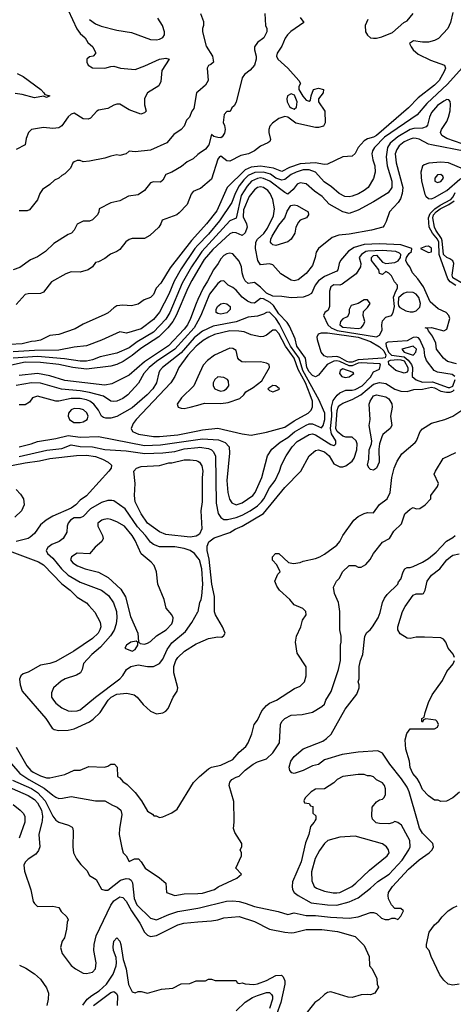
# Model space of a CAD drawing. Header units: inches. Extents: x 1793402 to 1900366, y 320852 to 470679.
# Tile 278 of 604: x 1838834 to 1841673, y 418797 to 425248. Entities that reach past the tile are written whole.
import ezdxf

# ---------------------------------------------------------------- set-up
doc = ezdxf.new("R2010")
doc.units = ezdxf.units.IN
doc.header["$MEASUREMENT"] = 0
for name, color, linetype in [('B8431', 7, 'Continuous'), ('B8432', 7, 'Continuous'), ('B8441', 7, 'Continuous'), ('B8442', 7, 'Continuous')]:
    doc.layers.add(name, color=color, linetype=linetype)

msp = doc.modelspace()

# ---------------------------------------------------------------- linework, layer by layer
at = {"layer": 'B8431', "color": 4}
for points, elevation in [([(1838867.1, 420000), (1838867.2, 419990), (1838830, 419886.6)], 336), ([(1838979.7, 420000), (1838978.9, 419990), (1838959.5, 419910), (1838964.9, 419830), (1838955.9, 419804.1), (1838939.9, 419780.1), (1838890, 419748.7), (1838870, 419728), (1838861, 419710), (1838864.7, 419670), (1838907.1, 419547.1), (1838921, 419470), (1838930, 419458), (1838950, 419438), (1839050, 419441), (1839090, 419432), (1839105.4, 419405.4), (1839142, 419370), (1839151.3, 419350), (1839145.4, 419334.6), (1839141, 419290), (1839126.4, 419233.6), (1839111.3, 419210), (1839101, 419170), (1839111.3, 419130), (1839170, 419051.3), (1839198, 419030), (1839250, 419001), (1839270, 418998.8), (1839310, 419007.7), (1839329, 419030), (1839334.5, 419070), (1839318.4, 419150), (1839320.5, 419190), (1839334.3, 419245.7), (1839430, 419447.7), (1839450, 419474.9), (1839490, 419500.5), (1839510, 419497.3), (1839530, 419474), (1839565.3, 419410), (1839620.4, 419330), (1839650, 419270.8), (1839670, 419250.7), (1839690, 419242), (1839730, 419248), (1839870, 419318), (1839908, 419330), (1840000, 419337.5)], 344), ([(1839076.8, 420000), (1839090, 419991), (1839154, 419970), (1839176.9, 419956.9), (1839182, 419950), (1839184.7, 419930), (1839181, 419830), (1839186, 419790), (1839206, 419750), (1839233.7, 419713.7), (1839273.7, 419673.7), (1839290, 419642), (1839334.8, 419614.8), (1839370, 419552), (1839390, 419544.7), (1839410, 419546), (1839494, 419610), (1839530, 419621.6), (1839550, 419619.1), (1839562.8, 419610), (1839572.4, 419592.4), (1839583.1, 419490), (1839600.3, 419450), (1839690, 419362), (1839730, 419350.6), (1839810, 419386), (1839870, 419406), (1840000, 419426.8)], 348), ([(1839495.1, 420000), (1839486.8, 419950), (1839486, 419910), (1839502, 419822), (1839511.3, 419790), (1839531, 419770), (1839550, 419734), (1839586, 419750), (1839611.3, 419750), (1839630, 419731.3), (1839656, 419690), (1839750, 419626), (1839791, 419590), (1839794, 419530), (1839850, 419511.3), (1839910, 419520.7), (1840000, 419524.3)], 352), ([(1839247.6, 418792.4), (1839275.6, 418830), (1839304.9, 418855.1), (1839354.3, 418885.7), (1839402.4, 418930), (1839445.5, 418994.5), (1839464.2, 419050), (1839467.6, 419070), (1839465.1, 419105.1), (1839447.6, 419150), (1839445.1, 419174.9), (1839450, 419211.3), (1839470, 419232), (1839490, 419211.3), (1839496.3, 419190), (1839510.5, 419090), (1839530.4, 419030), (1839546.9, 418926.9), (1839570, 418878), (1839590, 418872), (1839610, 418881), (1839630, 418881), (1839670, 418871.3), (1839763.1, 418896.9), (1839836.4, 418903.6), (1839890, 418932), (1839947.3, 418932.7), (1839990, 418952), (1840000, 418952)], 336), ([(1838832.8, 419052.8), (1838874.2, 419034.2), (1838930, 418997.3), (1838970, 418961), (1839010, 418904.7), (1839022.8, 418870), (1839021, 418830), (1839011, 418790)], 336), ([(1839317.6, 418790), (1839430, 418874.9), (1839450, 418880.7), (1839468, 418868), (1839473.7, 418853.7), (1839472.2, 418790)], 332)]:
    msp.add_lwpolyline(points, dxfattribs=dict(at, elevation=elevation))
at = {"layer": 'B8432', "color": 4}
for points, elevation in [([(1839151, 425310), (1839207.7, 425187.7), (1839230, 425158), (1839262, 425130), (1839279.6, 425099.6), (1839312, 425070), (1839330, 425034), (1839330, 425026), (1839314, 425010), (1839290, 425006), (1839274, 424990), (1839274, 424970), (1839282, 424950), (1839310, 424932), (1839390, 424931), (1839430, 424942.8), (1839450, 424944), (1839494, 424930), (1839590, 424923), (1839653.8, 424946.2), (1839748, 424990), (1839790, 424996), (1839811.3, 424990), (1839763.5, 424916.5), (1839756.9, 424843.1), (1839745.4, 424814.6), (1839671.3, 424770), (1839658.8, 424750), (1839650.8, 424730), (1839650.9, 424690.9), (1839662, 424650), (1839650, 424638), (1839626, 424630), (1839550, 424657.2), (1839490, 424694.5), (1839470, 424695.1), (1839450, 424689.2), (1839410, 424666), (1839350, 424656), (1839338, 424650), (1839296.7, 424603.3), (1839282.5, 424597.5), (1839250, 424598.4), (1839190, 424635.6), (1839171.3, 424630), (1839150, 424612.3), (1839110, 424554), (1839090, 424539), (1839050, 424535.3), (1838990, 424542), (1838910, 424528), (1838891.1, 424508.9), (1838876, 424470), (1838870, 424428), (1838810, 424398)], 324), ([(1839290.8, 425250), (1839330, 425222), (1839366.9, 425206.9), (1839470, 425179.3), (1839565.1, 425165.1), (1839690, 425119.1), (1839730, 425116.3), (1839750, 425120.7), (1839770, 425131), (1839780.9, 425150), (1839780.7, 425170), (1839769.6, 425210), (1839738.2, 425258.2)], 328), ([(1838816.7, 424896.7), (1838855.3, 424875.3), (1838971.3, 424790), (1838992, 424770), (1838998, 424758), (1839032, 424750), (1839010, 424738), (1838990, 424748), (1838930, 424736), (1838850, 424757.6), (1838804, 424764)], 316), ([(1840000, 424776.4), (1839991.1, 424768.9), (1839973, 424667), (1839961, 424650), (1839944.7, 424610), (1839924.7, 424590), (1839911.3, 424550), (1839890, 424528), (1839843.5, 424496.5), (1839798, 424442), (1839690, 424392.7), (1839590, 424382), (1839550, 424388), (1839530, 424368.7), (1839490, 424358), (1839470, 424362), (1839430, 424355.3), (1839390, 424342), (1839290, 424322), (1839250, 424318), (1839230, 424326), (1839210, 424326), (1839190, 424318), (1839182, 424310), (1839165.4, 424274.6), (1839130, 424238), (1839110, 424228), (1839090.9, 424209.1), (1839062, 424198), (1839030.6, 424169.4), (1838983.5, 424136.5), (1838964.7, 424110), (1838951, 424069), (1838896.9, 424003.1), (1838883.6, 423996.4), (1838830, 423995.3)], 328), ([(1840000, 424364.5), (1839970, 424337.2), (1839930, 424317.2), (1839893.7, 424286.3), (1839830.5, 424249.5), (1839790, 424234), (1839770, 424198), (1839755.3, 424184.7), (1839710, 424185.2), (1839690, 424179), (1839650, 424128.7), (1839610, 424102), (1839546.8, 424093.2), (1839490, 424062), (1839430, 424048.7), (1839354, 424010), (1839352, 423990), (1839342, 423970), (1839310, 423938), (1839290, 423928), (1839250, 423928), (1839210, 423908), (1839191.3, 423870), (1839172, 423850), (1839150, 423842), (1839056.9, 423783.1), (1839002, 423730), (1838950, 423695.3), (1838905.2, 423674.8), (1838835.3, 423624.7), (1838790, 423608.7)], 332), ([(1840000, 424135.6), (1839970, 424122), (1839955.3, 424104.7), (1839930, 424038), (1839878, 423982), (1839862, 423970), (1839766, 423934), (1839758, 423910), (1839744.7, 423890), (1839685.4, 423834.6), (1839650, 423815.3), (1839570, 423814), (1839550, 423809), (1839527.9, 423792.1), (1839490, 423742), (1839470.7, 423729.3), (1839427.1, 423712.9), (1839390, 423684), (1839350, 423662), (1839330, 423658), (1839310.7, 423629.3), (1839282, 423610), (1839230, 423593.2), (1839170, 423597.2), (1839136.8, 423583.2), (1839042, 423530), (1838990, 423464), (1838970, 423454), (1838890, 423453.2), (1838870, 423448.7), (1838810, 423382)], 336), ([(1840000, 423847.2), (1839959, 423801), (1839818.3, 423621.7), (1839757.7, 423522.3), (1839727.3, 423490), (1839710, 423449), (1839690, 423429.2), (1839647.9, 423412.1), (1839610, 423385.2), (1839566.4, 423373.6), (1839510, 423377.2), (1839470, 423372.7), (1839450, 423361.2), (1839412.5, 423327.5), (1839390, 423316), (1839250, 423253.2), (1839197.5, 423222.5), (1839090, 423186), (1839030, 423178.4), (1838970, 423149.5), (1838938, 423142), (1838910, 423140.7), (1838850, 423125.1), (1838770, 423121.3)], 344), ([(1840000, 423771.3), (1839979.5, 423750), (1839890, 423617), (1839845.7, 423534.3), (1839810.3, 423450), (1839750, 423332.7), (1839710, 423284.5), (1839630, 423222.9), (1839533.6, 423193.6), (1839490, 423204), (1839370, 423149.3), (1839270, 423112.3), (1839190, 423102.7), (1839090, 423083.6), (1838930, 423080.8), (1838790, 423072.1)], 348), ([(1840000, 423690.8), (1839959.6, 423630), (1839897.6, 423522.4), (1839815.6, 423330), (1839790, 423285.6), (1839710, 423202), (1839602.2, 423137.8), (1839550, 423098.7), (1839470, 423062.9), (1839360.7, 423039.3), (1839310, 423020.5), (1839270, 423011.3), (1839230, 423011.3), (1839126.6, 423026.6), (1838950, 423042.2), (1838790.2, 423029.8)], 352), ([(1840000, 423606.3), (1839960.3, 423539.7), (1839934, 423490), (1839858.3, 423310), (1839835.6, 423270), (1839804.6, 423230), (1839744.9, 423170), (1839626.2, 423093.8), (1839570, 423048.4), (1839510.2, 423009.8), (1839470, 422989.7), (1839430, 422977.4), (1839270, 422958), (1839182, 422970), (1839089, 422989), (1838970, 423003.2), (1838870, 423004.8), (1838759.4, 422980.6)], 356), ([(1840000, 423414.3), (1839989, 423390), (1839951.6, 423290), (1839931.6, 423250), (1839910, 423220.5), (1839808.5, 423111.5), (1839650, 423005.7), (1839550, 422919.7), (1839436.7, 422863.3), (1839390, 422853), (1839130, 422884.4), (1839030, 422914.5), (1838950, 422929.7), (1838830, 422918)], 364), ([(1840000, 423273.8), (1839975.3, 423230), (1839848.7, 423090), (1839728.5, 423010), (1839680.4, 422970), (1839646, 422930), (1839612.4, 422867.6), (1839541, 422790), (1839510, 422766), (1839469.3, 422749.3), (1839450, 422746), (1839430, 422749.3), (1839381.6, 422781.6), (1839290, 422806.9), (1839230, 422817.7), (1839106.9, 422826.9), (1838970, 422867.8), (1838910, 422869.6), (1838810, 422851.6)], 368), ([(1840000, 423184), (1839975.5, 423164.5), (1839890, 423066.6), (1839767.7, 422970), (1839750.7, 422950), (1839744.7, 422935.3), (1839730.4, 422870), (1839704.9, 422830), (1839668.2, 422790), (1839570, 422705.6), (1839470, 422649.6), (1839430, 422638.4), (1839397.5, 422637.5), (1839381.6, 422641.6), (1839369.7, 422649.7), (1839349.6, 422690), (1839319.6, 422730), (1839292.3, 422750), (1839270, 422757.7), (1839230, 422765.7), (1839170, 422767.1), (1839090, 422749.6), (1839069.5, 422749.5), (1838950, 422782.7), (1838918, 422770), (1838898, 422742), (1838870, 422725.2), (1838830, 422725.2)], 372), ([(1840000, 423117.9), (1839990, 423109.6), (1839934.9, 423050), (1839874.9, 422970), (1839848.4, 422910), (1839823.8, 422870), (1839597.3, 422630), (1839577.5, 422602.5), (1839562.8, 422570), (1839571.3, 422550), (1839612.1, 422532.1), (1839710, 422517.4), (1839750, 422516.9), (1839870, 422528.9), (1840000, 422554.4)], 376), ([(1840000, 422909.1), (1839973.4, 422850), (1839893.4, 422770), (1839865.5, 422730), (1839871, 422710), (1839890, 422703.7), (1839910, 422701.7), (1839950, 422708.9), (1840000, 422723.2)], 384), ([(1838830, 422450.8), (1838908, 422470), (1838950, 422485.5), (1839070, 422503.8), (1839150, 422523.1), (1839230, 422513), (1839350, 422518), (1839650, 422459.5), (1839756.6, 422463.4), (1840000, 422498)], 372), ([(1838830, 422386.5), (1839012.3, 422427.7), (1839110, 422439.5), (1839170, 422462.6), (1839230, 422451.6), (1839310, 422448.9), (1839391.9, 422431.9), (1839530, 422424.2), (1839653.6, 422406.4), (1839770, 422410.3), (1839850, 422420.3), (1839910, 422436.9), (1840000, 422446)], 368), ([(1838723.3, 422316.7), (1838870, 422345.2), (1838962.8, 422357.2), (1839030, 422373.1), (1839206.2, 422393.8), (1839270, 422396), (1839330, 422386.7), (1839376, 422370), (1839412, 422350), (1839434, 422330), (1839432, 422310), (1839418, 422290), (1839290.3, 422149.7), (1839270, 422129.3), (1839230, 422101.2), (1839202, 422070), (1839171.3, 422048.7), (1839050, 421994.7), (1839007.7, 421970), (1838970, 421939.3), (1838930, 421882), (1838903, 421857), (1838890, 421849.5), (1838811.3, 421830)], 364), ([(1840000, 421871), (1839990, 421864), (1839950, 421858), (1839790, 421875.1), (1839750, 421893.2), (1839670, 421949.4), (1839629.5, 422010), (1839589.4, 422090), (1839586, 422130), (1839589.2, 422210), (1839582, 422290), (1839598, 422310), (1839630, 422321), (1839750, 422326.8), (1839810, 422344), (1839830, 422344.9), (1839910, 422363.8), (1839950, 422365.5), (1839990, 422360.7), (1840000, 422355.7)], 364), ([(1838810.7, 422170.7), (1838839.8, 422139.8), (1838858.8, 422110), (1838864, 422070), (1838844.9, 422030), (1838802, 421990)], 356), ([(1840000, 421721.8), (1839978, 421750), (1839950, 421769.6), (1839910, 421784.2), (1839850, 421794.3), (1839750, 421793.6), (1839709.7, 421809.7), (1839690, 421826), (1839658.4, 421870), (1839604.7, 421924.7), (1839524.2, 422044.2), (1839450, 422095.3), (1839438, 422098), (1839410, 422099), (1839370, 422086), (1839297.2, 422042.8), (1839250, 421993.2), (1839230, 421985.2), (1839190, 421983.7), (1839166.8, 421970), (1839151, 421950), (1839144.7, 421930), (1839142, 421890), (1839118, 421850), (1839091.3, 421830), (1839044.7, 421810), (1839018, 421790), (1839006, 421770), (1839016, 421750), (1839050, 421720.7), (1839108.2, 421650), (1839150, 421608.2), (1839230, 421563.8), (1839370, 421510.6), (1839416.1, 421476.1), (1839448.3, 421428.3), (1839468, 421370), (1839470.4, 421330), (1839466, 421290), (1839452.1, 421247.9), (1839428.8, 421211.2), (1839362.3, 421137.7), (1839306.8, 421090), (1839252, 421030), (1839242, 420990), (1839232, 420970), (1839206.4, 420953.6), (1839130.7, 420929.3), (1839104.5, 420915.5), (1839056, 420870), (1839041.4, 420838.6), (1839041, 420810), (1839054.8, 420790), (1839071, 420770), (1839110, 420740.7), (1839150, 420720.7), (1839170, 420717.3), (1839210, 420720.7), (1839230, 420727.3), (1839329.7, 420810.3), (1839489, 420930), (1839509.4, 420950.6), (1839534, 420990), (1839562, 421010), (1839610, 421020.7), (1839670, 421011.3), (1839710, 421011.3), (1839750, 421031), (1839770, 421058), (1839798.9, 421121.1), (1839830, 421164.7), (1839919.5, 421240.5), (1839960.7, 421299.3), (1840000, 421367.9)], 368), ([(1838782.5, 421762.5), (1838956.3, 421696.3), (1838990, 421676.4), (1839110, 421553), (1839164, 421510), (1839210, 421464), (1839270, 421427.3), (1839287.3, 421410), (1839325.8, 421365.8), (1839361.1, 421301.1), (1839364.9, 421270), (1839358, 421250), (1839347.3, 421230), (1839310, 421194.5), (1839187.3, 421110), (1839070, 421042.9), (1839030, 421029.6), (1838970, 421018.4), (1838890, 420974), (1838856.9, 420963.1), (1838842, 420950), (1838831.6, 420928.4), (1838836, 420890), (1838850.7, 420850), (1839004.7, 420670), (1839047.1, 420607.1), (1839058.8, 420598.8), (1839090.6, 420590.6), (1839150, 420593.4), (1839190, 420602), (1839290, 420648), (1839314.5, 420665.5), (1839360.9, 420710), (1839412, 420790), (1839432.7, 420810), (1839470, 420830.4), (1839536.1, 420836.1), (1839584.1, 420824.1), (1839602.8, 420810), (1839642, 420762), (1839690, 420718), (1839730, 420701), (1839770, 420706), (1839790, 420718), (1839805.6, 420734.4), (1839839, 420810), (1839864, 420850), (1839869, 420870), (1839843.7, 420970), (1839842, 421010), (1839856.2, 421050), (1839869.5, 421070), (1839912.3, 421110), (1839990, 421159.3), (1840000, 421163.8)], 364), ([(1838711.8, 420451.8), (1838835.5, 420310), (1838893, 420270), (1838994.3, 420214.3), (1839050, 420168), (1839070, 420154), (1839090, 420146.8), (1839112.9, 420147.1), (1839170, 420158.8), (1839329.1, 420130.9), (1839390, 420130.8), (1839441.1, 420101.1), (1839471.3, 420090), (1839496, 420070), (1839502, 420042), (1839495.1, 420000)], 352), ([(1838810, 420482.8), (1838880.5, 420360.5), (1838906, 420330), (1838922, 420318), (1838970, 420294.4), (1839010, 420281.6), (1839030, 420282), (1839130, 420304), (1839190, 420331), (1839230, 420331.3), (1839285.6, 420354.4), (1839388.9, 420351.1), (1839410, 420358), (1839430, 420371.3), (1839454, 420370), (1839472, 420350), (1839474, 420290), (1839490, 420282), (1839510, 420258), (1839538, 420238), (1839590, 420184.7), (1839631, 420130), (1839670, 420062), (1839703.6, 420043.6), (1839712, 420032), (1839728, 420032), (1839750, 420022), (1839770, 420024.7), (1839830, 420051.3), (1839864.7, 420075.3), (1839972.7, 420250), (1840000, 420279.9)], 356), ([(1838750, 420226.5), (1838890, 420166.3), (1838930, 420140.3), (1838950, 420118.4), (1838975.6, 420070), (1838982.3, 420030), (1838979.7, 420000)], 344), ([(1838786.1, 420266.1), (1838910, 420210.2), (1838950, 420184.6), (1839001.1, 420130), (1839050, 420031), (1839070, 420004.7), (1839076.8, 420000)], 348), ([(1838790, 420107), (1838837.1, 420070), (1838856.4, 420050), (1838866.7, 420030), (1838867.1, 420000)], 336)]:
    msp.add_lwpolyline(points, dxfattribs=dict(at, elevation=elevation))
for points, elevation in [([(1839190, 422700.9), (1839170, 422692.7), (1839154, 422670), (1839150.8, 422650), (1839158.8, 422630), (1839188.6, 422608.6), (1839230, 422608.4), (1839250, 422613.4), (1839276, 422630), (1839280.9, 422650), (1839272.7, 422672.7), (1839251.3, 422691.3), (1839230, 422698.4)], 376), ([(1839410, 421977.2), (1839385.2, 421974.8), (1839372, 421970), (1839346, 421950), (1839346, 421930), (1839376, 421870), (1839381, 421850), (1839371.3, 421830), (1839326.9, 421793.1), (1839290, 421748.7), (1839210, 421753.2), (1839172, 421730), (1839166.8, 421710), (1839181, 421690), (1839212, 421670), (1839262, 421650), (1839350, 421627.7), (1839413.4, 421593.4), (1839496.5, 421516.5), (1839527, 421467), (1839558.3, 421338.3), (1839606.8, 421230), (1839612, 421172), (1839622, 421162), (1839650, 421156), (1839670, 421162.8), (1839690, 421174.8), (1839729.5, 421210.5), (1839792.7, 421250), (1839829.2, 421290), (1839837.2, 421310), (1839839, 421330), (1839829.3, 421349.3), (1839792.9, 421392.9), (1839779.3, 421450), (1839738, 421550), (1839729.5, 421630), (1839713.3, 421673.3), (1839695.1, 421695.1), (1839629.6, 421749.6), (1839590, 421837.2), (1839569.5, 421870), (1839520.9, 421930), (1839470, 421959.3), (1839430, 421973.2)], 372), ([(1839596.4, 421176.4), (1839562, 421170), (1839532, 421150), (1839522, 421130), (1839570, 421112), (1839590, 421122), (1839608, 421150), (1839607.3, 421167.3)], 372)]:
    msp.add_lwpolyline(points, close=True, dxfattribs=dict(at, elevation=elevation))
at = {"layer": 'B8441', "color": 4}
for points, elevation in [([(1840000, 419426.8), (1840011.3, 419428.7), (1840187.7, 419472.3), (1840230, 419475.5), (1840270, 419470.5), (1840310, 419460.5), (1840370, 419437.3), (1840525.2, 419405.2), (1840590, 419386.8), (1840630, 419397.3), (1840710, 419379.5), (1840770, 419379.5), (1840868.5, 419368.5), (1840990, 419362), (1841049.5, 419370.5), (1841130, 419398), (1841150, 419398), (1841170, 419392), (1841202, 419362), (1841227.3, 419352.7), (1841250, 419352), (1841270, 419362), (1841290, 419362), (1841310, 419354), (1841330, 419374), (1841346, 419410), (1841330, 419426), (1841290, 419426), (1841268.9, 419448.9), (1841249.1, 419489.1), (1841245.2, 419510), (1841249.3, 419530), (1841275.1, 419570), (1841378.2, 419681.8), (1841450, 419744), (1841515.3, 419790), (1841534, 419810), (1841542, 419830), (1841538, 419850), (1841470, 419919), (1841451.5, 419951.5), (1841437.6, 420000)], 348), ([(1840000, 419524.3), (1840030, 419525.5), (1840109.4, 419550.6), (1840132.5, 419567.5), (1840256.4, 419623.6), (1840286, 419650), (1840248, 419690), (1840286, 419770), (1840286, 419790), (1840278, 419810), (1840288, 419830), (1840288, 419850), (1840242, 419922), (1840234, 419950), (1840237.2, 419990), (1840237, 420000)], 352), ([(1840767, 420000), (1840762, 419990), (1840738, 419962), (1840726, 419910), (1840705.5, 419854.5), (1840675.5, 419730), (1840619.8, 419600.2), (1840617.3, 419570), (1840620.7, 419550), (1840631, 419530), (1840656, 419510), (1840742.4, 419462.4), (1840848.6, 419448.6), (1840910, 419446.7), (1840991.5, 419468.5), (1841050, 419495.5), (1841130, 419557.3), (1841177.7, 419602.3), (1841252.3, 419650), (1841337.8, 419742.2), (1841382, 419810), (1841389.5, 419830), (1841387, 419870), (1841375.3, 419895.3), (1841333.2, 419970), (1841310, 419988.7), (1841290, 419995.3), (1841274.4, 419985.6), (1841250, 419979), (1841190, 419982.7), (1841167, 419987), (1841154, 420000)], 352), ([(1841710, 418928.7), (1841670, 418922), (1841638, 418930), (1841610, 418955.3), (1841584, 418990), (1841528.7, 419110), (1841515.3, 419150), (1841498, 419170), (1841498, 419190), (1841515.3, 419270), (1841550, 419318), (1841578, 419342), (1841599, 419370), (1841639, 419410), (1841669.6, 419430.4), (1841698, 419442)], 344), ([(1840000, 419337.5), (1840090, 419344.9), (1840130, 419350.6), (1840170, 419363), (1840270, 419373), (1840370, 419340.5), (1840470, 419290.6), (1840570, 419270.6), (1840610, 419266), (1840630, 419268.2), (1840710, 419287.7), (1840812.1, 419287.9), (1840914.6, 419274.6), (1841030, 419241), (1841090, 419182), (1841122, 419110), (1841124.7, 419050), (1841142, 419030), (1841172.7, 418967.3), (1841174, 418930), (1841182, 418910), (1841158, 418870), (1841130, 418859), (1841110, 418862), (1841070, 418859), (1841010, 418841.2), (1840984.1, 418844.1), (1840870, 418879), (1840850, 418874), (1840830, 418862), (1840792.8, 418827.2), (1840766.8, 418810), (1840690, 418714)], 344), ([(1840000, 418952), (1840050, 418952), (1840070, 418962), (1840090, 418962), (1840112.7, 418952.7), (1840250, 418954), (1840258, 418938), (1840270, 418934), (1840290, 418938), (1840310, 418931.3), (1840367.1, 418927.1), (1840390, 418931), (1840450, 418953), (1840510, 418985.5), (1840547.5, 418987.5), (1840558.4, 418978.4), (1840570, 418952), (1840570.3, 418929.7), (1840544.2, 418810), (1840514.9, 418730)], 336), ([(1840250, 418754.4), (1840310, 418810.4), (1840358.4, 418841.6), (1840390, 418856), (1840450, 418873.7), (1840470, 418874.9), (1840482.4, 418862.4), (1840488, 418850), (1840488.2, 418830), (1840468.5, 418770)], 332)]:
    msp.add_lwpolyline(points, dxfattribs=dict(at, elevation=elevation))
at = {"layer": 'B8441', "color": 4, "elevation": 356}
msp.add_lwpolyline([(1841030, 419898), (1840930, 419892.7), (1840850.5, 419869.5), (1840828.6, 419851.4), (1840795.6, 419804.4), (1840767.5, 419752.5), (1840745.2, 419665.2), (1840746.2, 419606.2), (1840760.7, 419570), (1840778, 419558), (1840830, 419539.3), (1840887.1, 419527.1), (1840910, 419528.2), (1840930, 419530.5), (1841009.3, 419570), (1841035.1, 419590), (1841123.3, 419676.7), (1841239, 419770), (1841253.2, 419790), (1841249, 419810), (1841235.3, 419830), (1841209.3, 419849.3)], close=True, dxfattribs=at)
at = {"layer": 'B8442', "color": 4}
for points, elevation in [([(1841670, 425295.3), (1841653.4, 425230), (1841636.3, 425190), (1841574.7, 425125.3), (1841548.7, 425111.3), (1841510, 425100.7), (1841470, 425100.9), (1841411.1, 425108.9), (1841386.8, 425093.2), (1841396, 425070), (1841410.8, 425050), (1841442.3, 425022.3), (1841523.9, 424983.9), (1841616, 424950), (1841620.7, 424930), (1841613, 424910), (1841579.5, 424850), (1841550, 424819.6), (1841443.1, 424736.9), (1841379.1, 424670), (1841170.1, 424489.9), (1841150, 424478.2), (1841110, 424468.4), (1841090, 424455.4), (1841049.1, 424410), (1841029.3, 424370.7), (1841010, 424355.1), (1840950, 424349), (1840850, 424301.8), (1840830, 424299.2), (1840769.2, 424310.8), (1840670, 424303.8), (1840599.3, 424280.7), (1840550, 424253.6), (1840495.6, 424275.6), (1840410, 424288), (1840350, 424281.8), (1840310, 424265.1), (1840191.8, 424148.2), (1840123.5, 423996.5), (1840055.8, 423910), (1840000, 423847.2)], 344), ([(1840018, 425290), (1840036.9, 425236.9), (1840038, 425210), (1840031.3, 425190), (1840031.3, 425170), (1840054.4, 425074.4), (1840096, 425010), (1840102, 424970), (1840085.4, 424954.6), (1840070, 424948), (1840061, 424930), (1840066.8, 424850), (1840050, 424819), (1840000, 424776.4)], 328), ([(1840438, 425290), (1840442, 425210), (1840451.3, 425190), (1840451.3, 425170), (1840431.3, 425130), (1840390, 425098), (1840371.3, 425070), (1840371.3, 425050), (1840382.8, 425010), (1840382.8, 424990), (1840371.3, 424950), (1840342, 424918), (1840304.7, 424890), (1840290, 424868), (1840251.6, 424708.4), (1840236.9, 424683.1), (1840222, 424670), (1840212.7, 424647.3), (1840190, 424646), (1840172.7, 424627.3), (1840165.4, 424574.6), (1840174.8, 424554.8), (1840178.8, 424530), (1840174.9, 424505.1), (1840159.9, 424480.1), (1840150, 424474.5), (1840130, 424476.2), (1840104.1, 424484.1), (1840090, 424495.3), (1840071.9, 424428.1), (1840050, 424401.2), (1840008.1, 424371.9), (1840000, 424364.5)], 332), ([(1840670, 425262), (1840694, 425230), (1840608.6, 425171.4), (1840586.8, 425150), (1840572.5, 425127.5), (1840550, 425074), (1840518.8, 425030), (1840516, 425010), (1840524.7, 424990), (1840590, 424930.7), (1840661, 424850), (1840671.3, 424830), (1840662, 424810), (1840662, 424790), (1840686.8, 424746.8), (1840710, 424722), (1840730, 424714), (1840738, 424722), (1840742, 424750), (1840758, 424790), (1840790, 424798.8), (1840822, 424790), (1840821, 424770), (1840791, 424730), (1840791.1, 424711.1), (1840831.3, 424650), (1840832.7, 424572.7), (1840822, 424550), (1840790, 424541.2), (1840770, 424541.2), (1840642, 424570), (1840589.3, 424609.3), (1840570, 424613.2), (1840530, 424600.9), (1840488.5, 424571.5), (1840470.7, 424550), (1840464, 424530), (1840464, 424510), (1840476, 424464), (1840472, 424450), (1840459.1, 424440.9), (1840410, 424419), (1840371.3, 424390), (1840331, 424370), (1840281.4, 424358.6), (1840210, 424321.6), (1840190, 424324.2), (1840150, 424355.1), (1840141, 424350), (1840130, 424335.3), (1840090, 424202.7), (1840016.8, 424143.2), (1840000, 424135.6)], 336), ([(1841114, 425250), (1841096.4, 425210), (1841097.1, 425170), (1841110, 425146.8), (1841130.4, 425130.4), (1841150, 425126.4), (1841170, 425128.5), (1841203.8, 425136.2), (1841275.6, 425164.4), (1841349.2, 425230), (1841370, 425240.7), (1841409.5, 425290)], 344), ([(1841730, 424934), (1841634.4, 424825.6), (1841499.9, 424700.1), (1841435.1, 424624.9), (1841221.9, 424478.1), (1841156.3, 424410), (1841143, 424390), (1841139.3, 424370), (1841145.5, 424330), (1841159.1, 424290), (1841160.7, 424250), (1841150, 424208), (1841116, 424150), (1841090, 424129.3), (1841052.1, 424107.9), (1841010, 424091.8), (1840990, 424087.6), (1840962, 424090), (1840925.2, 424110), (1840874.2, 424154.2), (1840826.5, 424186.5), (1840769.3, 424250), (1840730, 424265.1), (1840690, 424264), (1840644, 424250), (1840610, 424234.3), (1840570, 424200.5), (1840550, 424196), (1840511.6, 424210), (1840476.1, 424236.1), (1840430, 424249.8), (1840373.6, 424246.4), (1840330, 424228.3), (1840300.7, 424199.3), (1840270, 424159.6), (1840243.6, 424110), (1840221.6, 424050), (1840141.1, 423930), (1840070, 423844.2), (1840000, 423771.3)], 348), ([(1841730, 424435.1), (1841629.7, 424469.7), (1841597.2, 424490), (1841588.7, 424510), (1841596, 424530), (1841630, 424581), (1841641.6, 424610), (1841652, 424652), (1841655.1, 424695.1), (1841652.7, 424712.7), (1841643.1, 424723.1), (1841630, 424725.2), (1841610, 424715.1), (1841570, 424686.6), (1841530, 424639.3), (1841517.1, 424610), (1841502.8, 424557.2), (1841494, 424546), (1841470, 424538), (1841415.3, 424535.3), (1841390, 424528.2), (1841310, 424482), (1841259.6, 424440.4), (1841242.4, 424410), (1841232.4, 424350), (1841240.3, 424290), (1841270.3, 424190), (1841270.3, 424149.7), (1841245.5, 424114.5), (1841150, 424054.5), (1841050, 424001.2), (1840990, 423979), (1840950, 423989.2), (1840860.2, 424040.2), (1840813.2, 424090), (1840764.7, 424124.7), (1840710, 424174), (1840670, 424179.3), (1840651.3, 424170), (1840624.5, 424135.5), (1840590, 424106), (1840570, 424115.3), (1840471.6, 424190), (1840430, 424208.4), (1840410, 424211.9), (1840390, 424208.6), (1840352.4, 424190), (1840322.3, 424157.7), (1840283.8, 424096.2), (1840251.9, 423948.1), (1840210, 423929.6), (1840026, 423730), (1840000, 423690.8)], 352), ([(1841754.1, 424385.9), (1841530, 424428.2), (1841510, 424433.3), (1841450, 424465.6), (1841430, 424469.6), (1841410, 424471.2), (1841390, 424466.6), (1841350, 424448), (1841318.6, 424421.4), (1841302.2, 424397.8), (1841292.9, 424370), (1841299.5, 424310), (1841341.7, 424150), (1841337.6, 424110), (1841326.1, 424073.9), (1841312.7, 424050), (1841254.8, 423990), (1841234, 423926), (1841220.7, 423899.3), (1841211.3, 423890), (1841138, 423870), (1840990, 423843), (1840923, 423837), (1840879.1, 423820.9), (1840790.4, 423749.6), (1840774.6, 423725.4), (1840768.8, 423690), (1840750, 423638), (1840710, 423586), (1840656.7, 423543.3), (1840630, 423537.6), (1840610, 423542), (1840543.2, 423583.2), (1840490, 423641.6), (1840470, 423649.6), (1840410, 423642.9), (1840393.6, 423670), (1840376.9, 423750), (1840378.9, 423790), (1840389.7, 423810), (1840431.4, 423848.6), (1840456.8, 423883.2), (1840496.1, 423963.9), (1840502.5, 424010), (1840490.9, 424070.9), (1840473.3, 424110), (1840458.4, 424130), (1840430, 424149.6), (1840410, 424153.3), (1840390, 424149.6), (1840370, 424134), (1840335.3, 424090), (1840298.3, 424001.7), (1840297.1, 423957.1), (1840319.3, 423910), (1840322.2, 423890), (1840310, 423852), (1840290, 423834.5), (1840250, 423851.5), (1840230, 423853.6), (1840210, 423845.6), (1840098.3, 423741.7), (1840042.4, 423677.6), (1840000, 423606.3)], 356), ([(1841690, 423506.8), (1841651.9, 423530), (1841637.3, 423550), (1841580.4, 423710), (1841577.7, 423790), (1841569.9, 423809.9), (1841537, 423850), (1841515.3, 423890), (1841511.2, 423950), (1841521.6, 423978.4), (1841552.7, 424010), (1841586.5, 424033.5), (1841655.8, 424070), (1841672.2, 424087.8), (1841684.1, 424115.9)], 356), ([(1841737.7, 423517.7), (1841670, 423557), (1841664.4, 423575.6), (1841675.1, 423650), (1841670, 423668.7), (1841650, 423682.7), (1841630, 423689.4), (1841608.2, 423710), (1841600.2, 423800.2), (1841595.1, 423815.1), (1841557.8, 423870), (1841549.8, 423890), (1841539.5, 423950), (1841543.7, 423970), (1841560.3, 423990), (1841585.8, 424010), (1841642.6, 424037.4), (1841677.5, 424062.5)], 352), ([(1841694, 422994), (1841635.3, 423010), (1841608.7, 423030), (1841562, 423090), (1841557.2, 423130), (1841535.6, 423175.6), (1841509.3, 423210), (1841504.7, 423224.7), (1841489, 423230), (1841530, 423232.7), (1841610, 423210.7), (1841630, 423220.7), (1841649.4, 423290), (1841643.7, 423310), (1841625.2, 423330), (1841573.4, 423353.4), (1841520.1, 423400.1), (1841477.4, 423497.4), (1841440.9, 423550), (1841404.5, 423590), (1841388.3, 423630), (1841370, 423651.6), (1841362, 423670), (1841365.8, 423690), (1841383.3, 423716.7), (1841399.5, 423730), (1841401.2, 423750), (1841330, 423774), (1841190, 423780.4), (1841090, 423774.8), (1841023.1, 423756.9), (1840987.3, 423732.7), (1840934.9, 423670), (1840925.3, 423650), (1840917.1, 423610), (1840910, 423600.9), (1840830, 423565.2), (1840790, 423538), (1840768.5, 423510), (1840745.2, 423454.8), (1840719.5, 423440.5), (1840688.8, 423431.2), (1840610, 423426), (1840550, 423435.3), (1840490, 423436.8), (1840450, 423456.8), (1840410, 423496.4), (1840370, 423526.6), (1840330, 423519.3), (1840310, 423537.2), (1840298.3, 423558.3), (1840289.7, 423589.7), (1840285.6, 423630), (1840270, 423666), (1840230, 423714.5), (1840210, 423719.6), (1840190, 423715.1), (1840170, 423703.6), (1840150, 423680.9), (1840133.4, 423650), (1840102.3, 423610), (1840064, 423536), (1840034.3, 423490), (1840000, 423414.3)], 364), ([(1840000, 422446), (1840010, 422447), (1840070, 422439.5), (1840090.3, 422430.3), (1840099.9, 422419.9), (1840114.9, 422390), (1840119.9, 422079.9), (1840132.8, 422012.8), (1840150, 421986), (1840170, 421974), (1840193.4, 421973.4), (1840250, 421986.7), (1840290, 422001.3), (1840343.7, 422030), (1840390, 422063), (1840417.6, 422090), (1840433, 422110), (1840470, 422180.7), (1840507, 422230), (1840534.5, 422290), (1840547.9, 422332.1), (1840578, 422390), (1840617, 422450), (1840650, 422483.8), (1840729.8, 422530.2), (1840750, 422534.9), (1840770, 422528.8), (1840870, 422464.9), (1840890, 422458), (1840897.7, 422462.3), (1840903.7, 422470), (1840903, 422490), (1840875.4, 422535.4), (1840868, 422570), (1840878.4, 422650), (1840874.8, 422710), (1840886.5, 422753.5), (1840911.5, 422788.5), (1840930, 422804), (1840970, 422820.7), (1841010, 422820.7), (1841030, 422825.5), (1841076, 422850), (1841130, 422906.8), (1841150, 422941), (1841190, 422958), (1841196.2, 422990), (1841190, 422993.5), (1841070, 422999.3), (1841050, 422997.2), (1841010, 422979.9), (1840990, 422980.5), (1840930, 423009), (1840910, 423013.4), (1840890, 423010.6), (1840847.7, 422990), (1840790, 422919), (1840770, 422909.2), (1840750, 422918), (1840730, 422940.7), (1840713.3, 422970), (1840703.9, 423030), (1840648.5, 423110), (1840636.9, 423156.9), (1840600.5, 423240.5), (1840584.6, 423264.6), (1840530, 423322), (1840495.8, 423375.8), (1840474.6, 423394.6), (1840430, 423419.7), (1840410, 423420.9), (1840370, 423392), (1840350, 423393.6), (1840324.2, 423404.2), (1840289.6, 423429.6), (1840250, 423477.2), (1840230, 423494), (1840198, 423510), (1840170, 423538), (1840150, 423535.3), (1840130, 423519), (1840076.3, 423450), (1840020.4, 423310), (1840000, 423273.8)], 368), ([(1840000, 422498), (1840030, 422502.3), (1840136.2, 422496.2), (1840178.9, 422478.9), (1840204.9, 422450), (1840207.9, 422407.9), (1840190.4, 422230), (1840197.1, 422150), (1840206.6, 422106.6), (1840222.4, 422082.4), (1840250, 422070.7), (1840290, 422082), (1840359.3, 422130), (1840375.6, 422150), (1840418.4, 422250), (1840455.1, 422390), (1840484.4, 422435.6), (1840539.3, 422480.7), (1840590, 422510.5), (1840632.3, 422547.7), (1840710, 422592.2), (1840730, 422600.3), (1840750, 422600.3), (1840810, 422574.8), (1840820.9, 422590), (1840831, 422630), (1840831, 422670), (1840823.1, 422690), (1840794.6, 422754.6), (1840687.3, 422950), (1840664.2, 423030), (1840607.4, 423110), (1840534.5, 423254.5), (1840510, 423291.1), (1840470, 423331.5), (1840450.5, 423329.5), (1840430, 423318), (1840390, 423306), (1840330, 423299.3), (1840251.6, 423268.4), (1840100.5, 423239.5), (1840030, 423208), (1840000, 423184)], 372), ([(1840000, 422554.4), (1840030, 422560.3), (1840130, 422572.7), (1840290, 422534), (1840350, 422527.3), (1840450, 422545.5), (1840570, 422579.6), (1840630, 422620.3), (1840722.7, 422670), (1840742.7, 422690), (1840750, 422712), (1840750.9, 422750), (1840736.5, 422790), (1840705, 422870), (1840657, 422957), (1840631.5, 423030), (1840573.5, 423110), (1840530, 423191.5), (1840510, 423213.3), (1840490, 423214), (1840450, 423180.9), (1840430, 423172), (1840410, 423169.7), (1840350, 423183), (1840302.6, 423202.6), (1840268.5, 423208.5), (1840210, 423209.8), (1840110, 423185.4), (1840071.3, 423168.7), (1840034.1, 423145.9), (1840000, 423117.9)], 376), ([(1841682.4, 422910), (1841664.2, 422924.2), (1841570, 422938), (1841547.6, 422950), (1841496.2, 423016.2), (1841486.1, 423046.1), (1841482, 423090), (1841453.6, 423153.6), (1841443.8, 423163.8), (1841430, 423168.3), (1841410, 423166.9), (1841370, 423145.3), (1841244.5, 423135.5), (1841230.7, 423129.3), (1841232, 423110), (1841247.6, 423070), (1841266.9, 423050), (1841350, 423040.4), (1841377.9, 423017.9), (1841398, 422990), (1841405.3, 422970), (1841402.6, 422910), (1841428.4, 422888.4), (1841470, 422874), (1841535.8, 422875.8), (1841639.5, 422839.5), (1841650, 422837.8), (1841670, 422847.6), (1841685.8, 422890)], 368), ([(1840000, 422723.2), (1840044.2, 422735.8), (1840150, 422734.3), (1840198.9, 422741.1), (1840274, 422766), (1840301.2, 422790), (1840315.3, 422810), (1840362, 422838), (1840418, 422882), (1840468.7, 422970), (1840468, 422990), (1840450, 422999), (1840410, 423006), (1840310, 423003.7), (1840287.2, 423007.2), (1840270, 423019), (1840262.7, 423030), (1840250, 423082), (1840230, 423094), (1840210, 423096), (1840110, 423049.5), (1840064.2, 423015.8), (1840034.4, 422985.6), (1840000, 422909.1)], 384), ([(1840000, 421163.8), (1840070, 421194.8), (1840130, 421204.7), (1840156.4, 421203.6), (1840170, 421214), (1840178, 421230), (1840162, 421270), (1840116, 421350), (1840109.6, 421369.6), (1840109.6, 421470), (1840091, 421551), (1840073.4, 421713.4), (1840061.6, 421770), (1840061.5, 421798.5), (1840072.5, 421827.5), (1840107, 421853), (1840210, 421888.4), (1840245.2, 421910), (1840290.9, 421929.1), (1840430, 422012.4), (1840570, 422184), (1840675.3, 422290), (1840729.4, 422390.6), (1840770, 422426), (1840790, 422430.7), (1840830, 422418), (1840859.1, 422390), (1840890, 422338), (1840930, 422318), (1840950, 422318.8), (1840970, 422326), (1841010, 422356), (1841024.1, 422375.9), (1841040.5, 422430), (1841042.9, 422470), (1841035.6, 422490), (1841010, 422512.8), (1840970, 422513.3), (1840950, 422518.7), (1840913, 422550), (1840904.5, 422570), (1840912.3, 422687.7), (1840919.8, 422710), (1840930, 422723.1), (1840950, 422736.9), (1841010, 422760.7), (1841066.6, 422790), (1841150, 422861.4), (1841190, 422871.3), (1841230, 422864.5), (1841290, 422827.7), (1841330, 422814.9), (1841370, 422813.4), (1841414.5, 422825.5), (1841470, 422828.2), (1841530, 422840.8), (1841550, 422837.2), (1841590, 422815), (1841627.4, 422807.4), (1841653, 422807), (1841670, 422813.5), (1841677.7, 422822.3)], 364), ([(1840000, 420279.9), (1840010, 420290.8), (1840070, 420341), (1840090, 420350.8), (1840150, 420364.9), (1840230, 420401), (1840269.7, 420450.3), (1840314, 420486), (1840329.2, 420510), (1840353.2, 420570), (1840369.3, 420630.7), (1840390, 420658), (1840418.9, 420721.1), (1840450, 420756), (1840469.5, 420770.5), (1840515.3, 420790), (1840632.5, 420867.5), (1840670, 420881), (1840699, 420910), (1840708.7, 420950), (1840708.4, 421008.4), (1840650, 421098), (1840639.3, 421170), (1840646.6, 421210), (1840674, 421270), (1840685.6, 421314.4), (1840708.7, 421350), (1840708, 421370), (1840688, 421390), (1840630, 421415.3), (1840602, 421450), (1840535.3, 421510), (1840516.5, 421536.5), (1840504, 421570), (1840524, 421616), (1840538, 421630), (1840516.4, 421676.4), (1840488.4, 421708.4), (1840488, 421730), (1840509.3, 421750.7), (1840531.1, 421751.1), (1840592.7, 421692.7), (1840626, 421686), (1840670, 421691.3), (1840690, 421701), (1840770, 421718.8), (1840798, 421730), (1840830, 421746.8), (1840910, 421806), (1840929.2, 421830), (1840949, 421870), (1841021.2, 421970), (1841050, 421994), (1841090, 422014), (1841110, 422018.8), (1841150, 422018), (1841190, 422071.3), (1841239, 422110), (1841259.3, 422150), (1841269.3, 422250), (1841285.1, 422310), (1841304.4, 422355.6), (1841335.3, 422404.7), (1841422.7, 422477.3), (1841432.3, 422490), (1841456, 422550), (1841470, 422566.8), (1841530, 422604), (1841618, 422630), (1841669.4, 422650.6), (1841728, 422690)], 356), ([(1840000, 422355.7), (1840010.4, 422350.4), (1840025.8, 422325.8), (1840032.7, 422290), (1840028.1, 422248.1), (1840027.3, 422090), (1840020.7, 422030), (1840026.4, 421913.6), (1840010, 421878), (1840000, 421871)], 364), ([(1840237, 420000), (1840234.6, 420125.4), (1840205.2, 420230), (1840210, 420252), (1840222, 420270), (1840250, 420286), (1840270, 420291.3), (1840310, 420331), (1840362, 420370), (1840390, 420386), (1840450, 420404.7), (1840490, 420444.7), (1840534, 420510), (1840542, 420630), (1840549, 420650), (1840568.7, 420670), (1840610.9, 420690.9), (1840683.1, 420696.9), (1840750, 420711.3), (1840812.5, 420747.5), (1840830, 420764.7), (1840839, 420790), (1840873.8, 420846.2), (1840921.2, 420990), (1840933.2, 421050), (1840934, 421150), (1840939, 421170), (1840939, 421210), (1840928.7, 421250), (1840928.7, 421370), (1840923.1, 421416.9), (1840921.2, 421430), (1840894, 421490), (1840889, 421530), (1840908, 421570), (1840928, 421590), (1840948, 421630), (1840990, 421671.3), (1841030, 421672), (1841050, 421662), (1841070, 421662), (1841100.4, 421679.6), (1841128.4, 421711.6), (1841150, 421752), (1841210, 421824.7), (1841255.3, 421850), (1841283.2, 421896.8), (1841333.6, 421946.4), (1841355.3, 422010), (1841390, 422042), (1841410, 422052), (1841430, 422044.7), (1841453.6, 422046.4), (1841488, 422070), (1841526, 422110), (1841526, 422130), (1841568.7, 422190), (1841575.3, 422210), (1841548.4, 422271.6), (1841555.3, 422290), (1841607.3, 422372.7), (1841690, 422412)], 352), ([(1841437.6, 420000), (1841382.9, 420190), (1841370, 420219), (1841333.8, 420273.8), (1841256, 420370), (1841210, 420442), (1841178, 420458), (1841050, 420449.4), (1840944.9, 420435.1), (1840830, 420399), (1840790, 420369.2), (1840750, 420359.3), (1840690, 420329.3), (1840630, 420309), (1840614.6, 420314.6), (1840602, 420330), (1840599, 420350), (1840609.3, 420390), (1840630, 420421), (1840690, 420471), (1840817.5, 420522.5), (1840842, 420538), (1840872.1, 420567.9), (1840964, 420730), (1841042, 420830), (1841055.3, 420870), (1841055.3, 420890), (1841049, 420910), (1841055.3, 420930), (1841057.2, 421010), (1841066, 421050), (1841081.2, 421090), (1841094, 421210), (1841106.6, 421233.4), (1841128.7, 421250), (1841144, 421270), (1841181.2, 421330), (1841194.8, 421365.2), (1841209.5, 421430.5), (1841221.5, 421458.5), (1841238.6, 421481.4), (1841308.9, 421551.1), (1841314.6, 421565.4), (1841330, 421582), (1841344, 421630), (1841355.3, 421650), (1841370, 421658.8), (1841390, 421658.8), (1841410, 421666.8), (1841470, 421693.4), (1841510, 421718), (1841560.1, 421759.9), (1841627.2, 421832.8), (1841670, 421856), (1841684, 421870)], 348), ([(1840000, 421367.9), (1840001.2, 421370), (1840012.7, 421430), (1840022.7, 421450), (1840027.2, 421472.8), (1840033, 421550), (1840026.3, 421650), (1840010, 421709), (1840000, 421721.8)], 368), ([(1841679.6, 421070), (1841670.9, 421090.9), (1841638.4, 421130), (1841624.5, 421170), (1841608.7, 421190), (1841590, 421198), (1841483.3, 421203.3), (1841430, 421203.6), (1841390, 421194), (1841370, 421196.2), (1841324.7, 421224.7), (1841309.3, 421250), (1841309.4, 421270), (1841339.5, 421370), (1841357.1, 421402.9), (1841410, 421478.8), (1841430, 421486.8), (1841470, 421486), (1841478, 421490), (1841489.1, 421510.9), (1841501.2, 421570), (1841529.2, 421610), (1841583.7, 421650), (1841629.5, 421710), (1841653.2, 421730), (1841670, 421739.3), (1841710, 421748.2)], 344), ([(1841712.5, 420187.5), (1841670, 420149.2), (1841627.3, 420127.3), (1841590, 420126), (1841574.6, 420134.6), (1841550, 420135.3), (1841510, 420164), (1841470, 420204), (1841451.6, 420251.6), (1841436.9, 420276.9), (1841407, 420310), (1841390, 420348.7), (1841386.6, 420390), (1841360.9, 420470), (1841357.2, 420530), (1841369.3, 420570.7), (1841390, 420602), (1841550, 420602), (1841570, 420614), (1841575.3, 420630), (1841568, 420650), (1841559, 420659), (1841492.7, 420667.3), (1841478, 420662), (1841470, 420646), (1841466, 420650), (1841466, 420670), (1841482, 420678), (1841488, 420710), (1841510, 420774), (1841534.6, 420825.4), (1841602, 420918), (1841630, 420978), (1841671.9, 421028.1), (1841680.9, 421050)], 344), ([(1841154, 420000), (1841144, 420010), (1841139, 420030), (1841142, 420090), (1841170, 420124.7), (1841190, 420138), (1841210, 420142), (1841218, 420150), (1841228, 420170), (1841228, 420210), (1841222, 420230), (1841210, 420248), (1841169.1, 420269.1), (1841150, 420288), (1841130, 420295.3), (1841110, 420295.3), (1841090, 420302), (1841050, 420302), (1840950, 420289.2), (1840911.3, 420270), (1840890, 420249), (1840830, 420208.7), (1840770, 420208), (1840742, 420190), (1840702, 420150), (1840694, 420130), (1840698, 420118), (1840730, 420114), (1840738, 420098), (1840752.7, 420092.7), (1840754, 420050), (1840771.6, 420031.6), (1840772, 420010), (1840767, 420000)], 352)]:
    msp.add_lwpolyline(points, dxfattribs=dict(at, elevation=elevation))
for points, elevation in [([(1840610, 424762.7), (1840587.7, 424750), (1840582, 424730), (1840584.2, 424710), (1840599.9, 424679.9), (1840610, 424670.7), (1840630, 424662.8), (1840645.6, 424674.4), (1840649.5, 424710), (1840633.6, 424753.6)], 336), ([(1841590, 424315.8), (1841512.2, 424307.8), (1841482, 424298), (1841470, 424288.7), (1841459.3, 424250), (1841465.3, 424190), (1841485.7, 424105.7), (1841492.4, 424092.4), (1841510, 424077.3), (1841530, 424075.5), (1841550, 424082.4), (1841630, 424128.8), (1841716.4, 424203.6), (1841750, 424221.3), (1841786.4, 424226.4), (1841796.4, 424223.6), (1841798, 424230), (1841779, 424239), (1841739, 424270), (1841642, 424310)], 364), ([(1841590, 424233.2), (1841570, 424232.3), (1841551, 424210), (1841551.3, 424191.3), (1841570, 424182.8), (1841590, 424187.3), (1841608.7, 424210), (1841603.1, 424223.1)], 368), ([(1840510, 423769.4), (1840490, 423773.2), (1840481.6, 423781.6), (1840476, 423790), (1840478, 423810), (1840485.6, 423830), (1840530, 423902.8), (1840569, 423950), (1840585.6, 423994.4), (1840608, 424030), (1840630, 424036), (1840650, 424031), (1840722, 423990), (1840724.7, 423970), (1840711.3, 423950), (1840670, 423935.3), (1840658, 423922), (1840641, 423890), (1840636, 423850), (1840611, 423810), (1840590, 423794)], 352), ([(1841210, 423736.8), (1841112.7, 423732.7), (1841101, 423730), (1841070.8, 423710), (1841056, 423690), (1841066.8, 423650), (1841064.9, 423630), (1841036.4, 423583.6), (1840944.1, 423515.9), (1840930, 423509.5), (1840890, 423511.5), (1840870, 423498), (1840862, 423470), (1840862.8, 423370), (1840853.7, 423346.3), (1840832, 423330), (1840822, 423310), (1840850.7, 423250), (1840872.7, 423230), (1840913, 423213), (1841169, 423171), (1841190, 423182), (1841206.8, 423213.2), (1841205.6, 423250), (1841210, 423276), (1841230, 423298.8), (1841268, 423310), (1841279, 423330), (1841288.7, 423370), (1841282, 423430), (1841295.3, 423470), (1841308, 423490), (1841308, 423510), (1841288, 423530), (1841268, 423570), (1841250, 423588), (1841230, 423598), (1841210, 423578), (1841190, 423586), (1841184, 423610), (1841137, 423670), (1841138, 423690), (1841150, 423704), (1841170, 423706), (1841210, 423660.7), (1841230, 423650.6), (1841290, 423658), (1841312.3, 423667.7), (1841326, 423690), (1841329.5, 423709.5), (1841319.8, 423719.8), (1841295.3, 423730)], 368), ([(1841510, 423765.6), (1841490, 423762.9), (1841458, 423750), (1841510, 423723.6), (1841530, 423728), (1841530, 423751.8)], 364), ([(1841370, 423463.6), (1841345.5, 423454.5), (1841314.4, 423425.6), (1841310.7, 423390), (1841314, 423374), (1841323, 423363), (1841361.2, 423341.2), (1841390, 423333.6), (1841410, 423334.2), (1841430, 423341.8), (1841454.2, 423365.8), (1841458.9, 423390), (1841448, 423428), (1841430, 423449.7), (1841410, 423460.5)], 368), ([(1840150, 423319.3), (1840130, 423322.7), (1840119, 423330), (1840119, 423350), (1840129, 423370), (1840150, 423386), (1840170, 423390.7), (1840190, 423386), (1840210.8, 423370), (1840210.7, 423350), (1840190, 423327)], 368), ([(1841090, 423414), (1841050, 423388), (1841004, 423376), (1840991.3, 423350), (1840991.1, 423328.9), (1840984.7, 423310), (1840978, 423302), (1840950, 423289.3), (1840933.4, 423270), (1840930.7, 423250), (1840950, 423233.4), (1841050, 423224.9), (1841070, 423228.8), (1841085.2, 423250), (1841092.7, 423270), (1841082, 423310), (1841084, 423336), (1841110, 423362), (1841128, 423390), (1841110, 423413.2)], 372), ([(1840990, 423005), (1840975.1, 423010), (1840930, 423035.8), (1840910, 423041.6), (1840850, 423037), (1840826.8, 423046.8), (1840808.3, 423070), (1840783.6, 423150), (1840781.6, 423170), (1840789.5, 423190), (1840810, 423196.9), (1840850, 423195.9), (1841050, 423169.4), (1841130, 423140.9), (1841190, 423105), (1841217.8, 423077.8), (1841230.2, 423049.8), (1841226.3, 423033.7), (1841211.3, 423030), (1841050, 423020.4), (1841010, 423005.5)], 364), ([(1841410, 423109.4), (1841336, 423090), (1841350.7, 423070), (1841410, 423050.7), (1841426.6, 423070), (1841431.3, 423090)], 372), ([(1841350, 422933.1), (1841296.9, 422950), (1841251, 422990), (1841248, 423012), (1841261.3, 423018.7), (1841310, 423021.6), (1841330, 423020.9), (1841350, 423012.5), (1841375.8, 422970), (1841375.2, 422950), (1841370, 422939.7)], 364), ([(1840950, 422960.7), (1840930.8, 422950), (1840927.7, 422930), (1840942.8, 422910), (1840964.9, 422904.9), (1840990, 422908.8), (1841021.2, 422930), (1841017, 422937)], 372), ([(1840130, 422908.7), (1840111.3, 422890), (1840101, 422870), (1840101, 422850), (1840110.9, 422830.9), (1840130, 422821), (1840150, 422814.8), (1840170, 422818.8), (1840188.7, 422830), (1840204, 422850), (1840200.2, 422880.2), (1840195.3, 422890), (1840170, 422904)], 388), ([(1840490, 422852.7), (1840458, 422830), (1840470, 422818), (1840490, 422811), (1840530, 422826), (1840535.3, 422830), (1840521.2, 422841.2), (1840510, 422848.7)], 384), ([(1841150, 422297.6), (1841130, 422301.6), (1841120.7, 422310), (1841111.5, 422330), (1841119.1, 422370), (1841121.7, 422430), (1841137, 422470), (1841139.5, 422490), (1841121.2, 422590), (1841128.7, 422630), (1841121.2, 422730), (1841127.6, 422750), (1841150, 422783), (1841170, 422790.3), (1841230, 422776.5), (1841250, 422764.4), (1841270, 422730.7), (1841272.9, 422710), (1841262.4, 422650), (1841270.4, 422589.6), (1841258.8, 422570), (1841210.8, 422530), (1841204.5, 422515.5), (1841190.4, 422469.6), (1841185.5, 422434.5), (1841186.7, 422350), (1841170, 422309.6)], 356)]:
    msp.add_lwpolyline(points, close=True, dxfattribs=dict(at, elevation=elevation))

doc.saveas('drawing.dxf')
